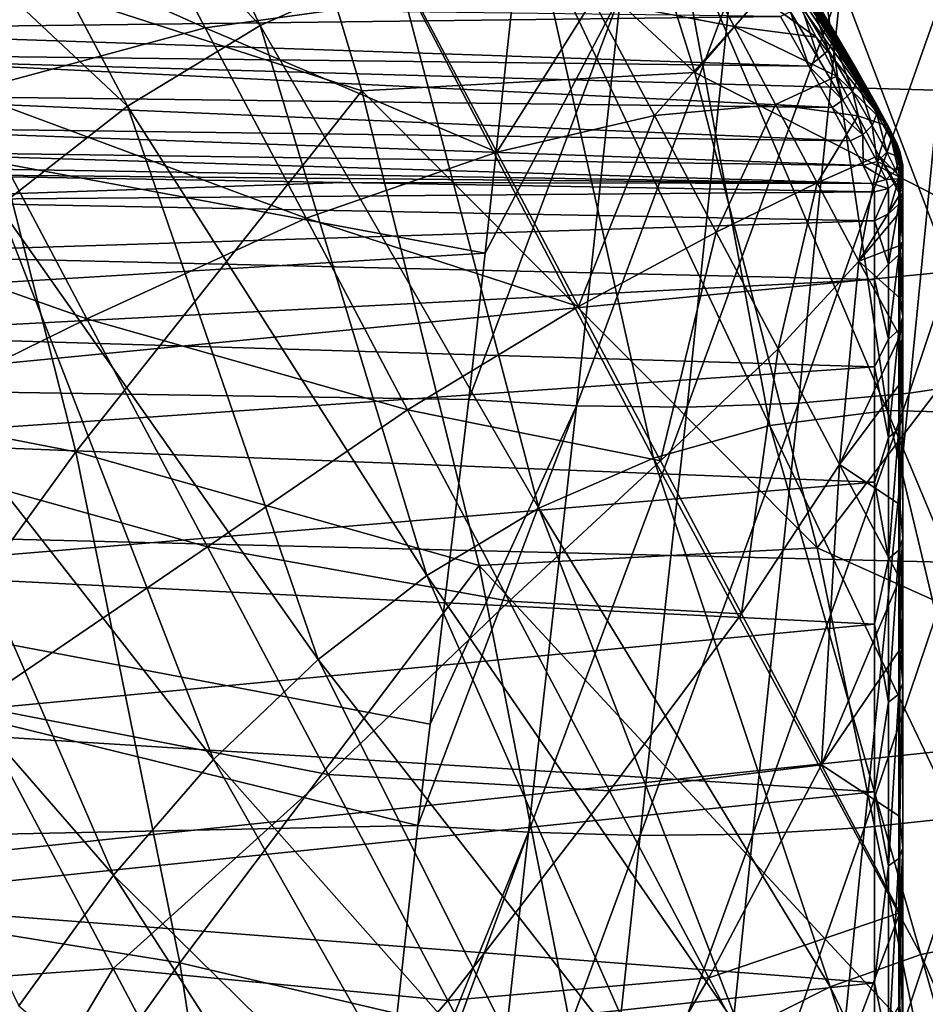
# Model space of a CAD drawing. Header units: metres. Extents: x -150 to 146, y -127 to 82.
# Tile 337 of 382: x 135.12 to 138.39, y 7.6 to 11.15. Entities that reach past the tile are written whole.
import ezdxf

# ---------------------------------------------------------------- set-up
doc = ezdxf.new("R2010")
doc.units = ezdxf.units.M
doc.layers.add('solid_ELLA_AP_WANNE_SW0001', color=7, linetype='CONTINUOUS')

msp = doc.modelspace()

# ---------------------------------------------------------------- linework, layer by layer
at = {"layer": 'solid_ELLA_AP_WANNE_SW0001'}
for points in [[(135.121414, 12.925383, -14.019373), (134.5625, 12.623966, -14.899802), (135.986588, 11.132943, -14.523845)], [(135.121414, 12.925383, -14.019373), (135.986588, 11.132943, -14.523845), (136.476471, 11.350526, -13.752166)], [(129.853088, 12.796, 19.111839), (129.853088, 11.141673, 20.12121), (143.680511, 12.361969, 19.395405)], [(134.5625, 12.623966, -14.899802), (134.018616, 12.238562, -15.756563), (135.507797, 10.841883, -15.278066)], [(134.5625, 12.623966, -14.899802), (135.507797, 10.841883, -15.278066), (135.986588, 11.132943, -14.523845)], [(135.859283, 12.540697, 13.488367), (137.038803, 12.603719, 11.793196), (137.553619, 10.962743, 12.604173)], [(137.553619, 10.962743, 12.604173), (137.038803, 12.603719, 11.793196), (138.340973, 11.874136, 10.399168)], [(134.868622, 11.376243, 15.565992), (135.859283, 12.540697, 13.488367), (136.353134, 10.896605, 14.266308)], [(136.353134, 10.896605, 14.266308), (135.859283, 12.540697, 13.488367), (137.553619, 10.962743, 12.604173)], [(137.288177, 12.418005, -0.000001), (137.341995, 12.33368, -0.000001), (138.251358, 10.769645, -0.000001)], [(137.291382, 12.411947, -0.161585), (137.288177, 12.418005, -0.000001), (138.251358, 10.769645, -0.000001)], [(137.291306, 12.412093, 0.159629), (138.251358, 10.769645, -0.000001), (137.341995, 12.33368, -0.000001)], [(137.291306, 12.412093, 0.159629), (137.300674, 12.394398, 0.31814), (138.251358, 10.769645, -0.000001)], [(137.300995, 12.393816, -0.322007), (137.291382, 12.411947, -0.161585), (138.251358, 10.769645, -0.000001)], [(129.853088, 11.141673, 20.12121), (143.680511, 10.750681, 20.332802), (143.680511, 12.361969, 19.395405)], [(137.300674, 12.394398, 0.31814), (137.316238, 12.365044, 0.474418), (138.251358, 10.769645, -0.000001)], [(137.316925, 12.363743, -0.480114), (137.300995, 12.393816, -0.322007), (138.251358, 10.769645, -0.000001)], [(137.316238, 12.365044, 0.474418), (137.33786, 12.324236, 0.627369), (138.251358, 10.769645, -0.000001)], [(137.339081, 12.321944, -0.63477), (137.316925, 12.363743, -0.480114), (138.251358, 10.769645, -0.000001)], [(137.33786, 12.324236, 0.627369), (137.365402, 12.272263, 0.775917), (138.251358, 10.769645, -0.000001)], [(137.367279, 12.268719, -0.784863), (137.339081, 12.321944, -0.63477), (138.251358, 10.769645, -0.000001)], [(137.365402, 12.272263, 0.775917), (137.398666, 12.209486, 0.919023), (138.251358, 10.769645, -0.000001)], [(137.401337, 12.204451, -0.929314), (137.367279, 12.268719, -0.784863), (138.251358, 10.769645, -0.000001)], [(134.018616, 12.238562, -15.756563), (135.043243, 10.479265, -16.009851), (135.507797, 10.841883, -15.278066)], [(137.398666, 12.209486, 0.919023), (137.437424, 12.136349, 1.055681), (138.251358, 10.769645, -0.000001)], [(137.44101, 12.129601, -1.067084), (137.401337, 12.204451, -0.929314), (138.251358, 10.769645, -0.000001)], [(137.437424, 12.136349, 1.055681), (137.4814, 12.053362, 1.184932), (138.251358, 10.769645, -0.000001)], [(137.485992, 12.04471, -1.197183), (137.44101, 12.129601, -1.067084), (138.251358, 10.769645, -0.000001)], [(137.4814, 12.053362, 1.184932), (137.530289, 11.961109, 1.30587), (138.251358, 10.769645, -0.000001)], [(137.53598, 11.950385, -1.318676), (137.485992, 12.04471, -1.197183), (138.251358, 10.769645, -0.000001)], [(137.530289, 11.961109, 1.30587), (137.586273, 11.857237, 1.407621), (138.251358, 10.769645, -0.000001)], [(137.590607, 11.847306, -1.43069), (137.53598, 11.950385, -1.318676), (138.251358, 10.769645, -0.000001)], [(137.553619, 10.962743, 12.604173), (138.340973, 11.874136, 10.399168), (138.812408, 10.319747, 11.141777)], [(138.340973, 11.874136, 10.399168), (139.31221, 11.676212, 8.61403), (139.789841, 10.155325, 9.366401)], [(138.812408, 10.319747, 11.141777), (138.340973, 11.874136, 10.399168), (139.789841, 10.155325, 9.366401)], [(137.586273, 11.857237, 1.407621), (137.631866, 11.789131, 1.340641), (138.251358, 10.769645, -0.000001)], [(137.649475, 11.736213, -1.532418), (137.590607, 11.847306, -1.43069), (138.251358, 10.769645, -0.000001)], [(135.429092, 11.801647, -9.135304), (135.788147, 11.124103, -9.289292), (134.49942, 11.699734, -10.840847)], [(136.546204, 11.229589, -7.502068), (135.788147, 11.124103, -9.289292), (135.429092, 11.801647, -9.135304)], [(137.631866, 11.789131, 1.340641), (137.814911, 11.506743, 1.062774), (138.251358, 10.769645, -0.000001)], [(137.712173, 11.617905, -1.623131), (137.649475, 11.736213, -1.532418), (138.251358, 10.769645, -0.000001)], [(135.788147, 11.124103, -9.289292), (134.927399, 10.892108, -11.018276), (134.49942, 11.699734, -10.840847)], [(137.778229, 11.493232, -1.702176), (137.712173, 11.617905, -1.623131), (138.251358, 10.769645, -0.000001)], [(129.853088, 11.603557, -19.858437), (136.900635, 11.265215, -20.052305), (136.798325, 10.311584, -20.558969)], [(129.853088, 9.890611, -20.764774), (129.853088, 11.603557, -19.858437), (136.798325, 10.311584, -20.558969)], [(137.824188, 9.690121, -13.229147), (137.476486, 11.560008, -12.176888), (136.974197, 11.493195, -12.968122)], [(138.247513, 9.743788, -12.562318), (137.980026, 11.550525, -11.383688), (137.476486, 11.560008, -12.176888)], [(137.824188, 9.690121, -13.229147), (138.247513, 9.743788, -12.562318), (137.476486, 11.560008, -12.176888)], [(138.671768, 9.73318, -11.894011), (138.481491, 11.464808, -10.593754), (137.980026, 11.550525, -11.383688)], [(138.247513, 9.743788, -12.562318), (138.671768, 9.73318, -11.894011), (137.980026, 11.550525, -11.383688)], [(137.404602, 9.572534, -13.8901), (136.974197, 11.493195, -12.968122), (136.476471, 11.350526, -13.752166)], [(137.404602, 9.572534, -13.8901), (137.824188, 9.690121, -13.229147), (136.974197, 11.493195, -12.968122)], [(137.847198, 11.363091, -1.768984), (137.778229, 11.493232, -1.702176), (138.251358, 10.769645, -0.000001)], [(137.814911, 11.506743, 1.062774), (137.951782, 11.285323, 0.844733), (138.251358, 10.769645, -0.000001)], [(137.549026, 11.406882, -3.731211), (137.696213, 11.129134, -3.792607), (137.186264, 11.226521, -5.666356)], [(137.549026, 11.406882, -3.731211), (137.918564, 11.228417, -1.823076), (137.991821, 11.090178, -1.864062)], [(137.549026, 11.406882, -3.731211), (137.991821, 11.090178, -1.864062), (137.696213, 11.129134, -3.792607)], [(133.770615, 9.897085, 17.535967), (134.868622, 11.376243, 15.565992), (135.32164, 9.595231, 16.279612)], [(135.32164, 9.595231, 16.279612), (134.868622, 11.376243, 15.565992), (136.353134, 10.896605, 14.266308)], [(138.860336, 11.398794, -20.5937), (138.714432, 9.864429, -21.37796), (138.32724, 9.806636, -21.18228)], [(138.476288, 11.325265, -20.406258), (138.860336, 11.398794, -20.5937), (138.32724, 9.806636, -21.18228)], [(136.991516, 9.391802, -14.540817), (136.476471, 11.350526, -13.752166), (135.986588, 11.132943, -14.523845)], [(136.991516, 9.391802, -14.540817), (137.404602, 9.572534, -13.8901), (136.476471, 11.350526, -13.752166)], [(137.918564, 11.228417, -1.823076), (137.847198, 11.363091, -1.768984), (138.251358, 10.769645, -0.000001)], [(138.476288, 11.325265, -20.406258), (138.32724, 9.806636, -21.18228), (137.928391, 9.770666, -21.029015)], [(138.08075, 11.276176, -20.259167), (138.476288, 11.325265, -20.406258), (137.928391, 9.770666, -21.029015)], [(137.286545, 11.247542, -20.084454), (136.798325, 10.311584, -20.558969), (136.900635, 11.265215, -20.052305)], [(138.08075, 11.276176, -20.259167), (137.928391, 9.770666, -21.029015), (137.52597, 9.755705, -20.91811)], [(137.681732, 11.250774, -20.152384), (138.08075, 11.276176, -20.259167), (137.52597, 9.755705, -20.91811)], [(138.03598, 11.043801, 0.721139), (137.956558, 11.263091, 0.870157), (137.934875, 11.212459, 0.908235)], [(138.054962, 11.113232, 0.652309), (138.251358, 10.769645, -0.000001), (137.951782, 11.285323, 0.844733)], [(138.054199, 11.082497, 0.698873), (138.054962, 11.113232, 0.652309), (137.951782, 11.285323, 0.844733)], [(138.054199, 11.082497, 0.698873), (137.951782, 11.285323, 0.844733), (137.956558, 11.263091, 0.870157)], [(138.03598, 11.043801, 0.721139), (138.054199, 11.082497, 0.698873), (137.956558, 11.263091, 0.870157)], [(136.546204, 11.229589, -7.502068), (136.839493, 10.676146, -7.576148), (135.788147, 11.124103, -9.289292)], [(137.186264, 11.226521, -5.666356), (136.839493, 10.676146, -7.576148), (136.546204, 11.229589, -7.502068)], [(137.286545, 11.247542, -20.084454), (136.738876, 9.783504, -20.815453), (136.798325, 10.311584, -20.558969)], [(137.286545, 11.247542, -20.084454), (137.127426, 9.760273, -20.848017), (136.738876, 9.783504, -20.815453)], [(137.186264, 11.226521, -5.666356), (137.407974, 10.808135, -5.721711), (136.839493, 10.676146, -7.576148)], [(137.681732, 11.250774, -20.152384), (137.52597, 9.755705, -20.91811), (137.127426, 9.760273, -20.848017)], [(137.286545, 11.247542, -20.084454), (137.681732, 11.250774, -20.152384), (137.127426, 9.760273, -20.848017)], [(137.696213, 11.129134, -3.792607), (137.407974, 10.808135, -5.721711), (137.186264, 11.226521, -5.666356)], [(137.991821, 11.090178, -1.864062), (137.918564, 11.228417, -1.823076), (138.251358, 10.769645, -0.000001)], [(133.970123, 11.213574, 0.863677), (134.036011, 11.118692, 0.763988), (137.862991, 11.165526, 0.911725)], [(138.000504, 11.012223, 0.729536), (137.934875, 11.212459, 0.908235), (137.898865, 11.181553, 0.917489)], [(138.000504, 11.012223, 0.729536), (138.03598, 11.043801, 0.721139), (137.934875, 11.212459, 0.908235)], [(134.036011, 11.118692, 0.763988), (137.965424, 10.986432, 0.711408), (137.862991, 11.165526, 0.911725)], [(137.965424, 10.986432, 0.711408), (137.898865, 11.181553, 0.917489), (137.862991, 11.165526, 0.911725)], [(137.965424, 10.986432, 0.711408), (138.000504, 11.012223, 0.729536), (137.898865, 11.181553, 0.917489)], [(129.853088, 11.141673, 20.12121), (129.853088, 9.408245, 20.987734), (143.680511, 10.750681, 20.332802)], [(134.036011, 11.118692, 0.763988), (134.095459, 11.032104, 0.660027), (137.965424, 10.986432, 0.711408)], [(135.788147, 11.124103, -9.289292), (136.151947, 10.437594, -9.379031), (134.927399, 10.892108, -11.018276)], [(136.587646, 9.149117, -15.177005), (135.986588, 11.132943, -14.523845), (135.507797, 10.841883, -15.278066)], [(136.839493, 10.676146, -7.576148), (136.151947, 10.437594, -9.379031), (135.788147, 11.124103, -9.289292)], [(136.587646, 9.149117, -15.177005), (136.991516, 9.391802, -14.540817), (135.986588, 11.132943, -14.523845)], [(137.696213, 11.129134, -3.792607), (137.845276, 10.847828, -3.827568), (137.407974, 10.808135, -5.721711)], [(137.696213, 11.129134, -3.792607), (137.991821, 11.090178, -1.864062), (138.066437, 10.949369, -1.891648)], [(137.696213, 11.129134, -3.792607), (138.066437, 10.949369, -1.891648), (137.845276, 10.847828, -3.827568)], [(138.066437, 10.949369, -1.891648), (137.991821, 11.090178, -1.864062), (138.251358, 10.769645, -0.000001)], [(138.03598, 11.043801, 0.721139), (138.123108, 10.895576, 0.510501), (138.054199, 11.082497, 0.698873)], [(138.054199, 11.082497, 0.698873), (138.140045, 10.936456, 0.491343), (138.054962, 11.113232, 0.652309)], [(138.123108, 10.895576, 0.510501), (138.140045, 10.936456, 0.491343), (138.054199, 11.082497, 0.698873)], [(138.054962, 11.113232, 0.652309), (138.139008, 10.970021, 0.445062), (138.251358, 10.769645, -0.000001)], [(138.140045, 10.936456, 0.491343), (138.139008, 10.970021, 0.445062), (138.054962, 11.113232, 0.652309)], [(134.095459, 11.032104, 0.660027), (138.049164, 10.836822, 0.494927), (137.965424, 10.986432, 0.711408)], [(134.095459, 11.032104, 0.660027), (134.195602, 10.883473, 0.441617), (138.049164, 10.836822, 0.494927)], [(137.965424, 10.986432, 0.711408), (138.088043, 10.863282, 0.517883), (138.000504, 11.012223, 0.729536)], [(138.000504, 11.012223, 0.729536), (138.088043, 10.863282, 0.517883), (138.03598, 11.043801, 0.721139)], [(138.088043, 10.863282, 0.517883), (138.123108, 10.895576, 0.510501), (138.03598, 11.043801, 0.721139)], [(137.965424, 10.986432, 0.711408), (138.049164, 10.836822, 0.494927), (138.088043, 10.863282, 0.517883)], [(136.353134, 10.896605, 14.266308), (137.553619, 10.962743, 12.604173), (137.995163, 9.249032, 13.299706)], [(137.995163, 9.249032, 13.299706), (137.553619, 10.962743, 12.604173), (138.812408, 10.319747, 11.141777)], [(137.845276, 10.847828, -3.827568), (138.066437, 10.949369, -1.891648), (138.141891, 10.807001, -1.905636)], [(138.141891, 10.807001, -1.905636), (138.066437, 10.949369, -1.891648), (138.251358, 10.769645, -0.000001)], [(138.139008, 10.970021, 0.445062), (138.204315, 10.855596, 0.226574), (138.251358, 10.769645, -0.000001)], [(138.209824, 10.814465, 0.263011), (138.204315, 10.855596, 0.226574), (138.139008, 10.970021, 0.445062)], [(138.140045, 10.936456, 0.491343), (138.209824, 10.814465, 0.263011), (138.139008, 10.970021, 0.445062)], [(138.123108, 10.895576, 0.510501), (138.194, 10.771648, 0.278544), (138.140045, 10.936456, 0.491343)], [(138.194, 10.771648, 0.278544), (138.209824, 10.814465, 0.263011), (138.140045, 10.936456, 0.491343)], [(134.927399, 10.892108, -11.018276), (135.36084, 10.074214, -11.118781), (133.95079, 10.571784, -12.669908)], [(134.195602, 10.883473, 0.441617), (138.114365, 10.717125, 0.266391), (138.049164, 10.836822, 0.494927)], [(134.195602, 10.883473, 0.441617), (134.271851, 10.766743, 0.212376), (138.114365, 10.717125, 0.266391)], [(136.151947, 10.437594, -9.379031), (135.36084, 10.074214, -11.118781), (134.927399, 10.892108, -11.018276)], [(135.32164, 9.595231, 16.279612), (136.353134, 10.896605, 14.266308), (136.776291, 9.185245, 14.932874)], [(136.776291, 9.185245, 14.932874), (136.353134, 10.896605, 14.266308), (137.995163, 9.249032, 13.299706)], [(138.088043, 10.863282, 0.517883), (138.159302, 10.73871, 0.284722), (138.123108, 10.895576, 0.510501)], [(138.159302, 10.73871, 0.284722), (138.194, 10.771648, 0.278544), (138.123108, 10.895576, 0.510501)], [(136.195663, 8.846082, -15.794468), (135.507797, 10.841883, -15.278066), (135.043243, 10.479265, -16.009851)], [(136.195663, 8.846082, -15.794468), (136.587646, 9.149117, -15.177005), (135.507797, 10.841883, -15.278066)], [(137.845276, 10.847828, -3.827568), (137.631073, 10.387134, -5.737569), (137.407974, 10.808135, -5.721711)], [(137.845276, 10.847828, -3.827568), (137.995193, 10.564926, -3.835852), (137.631073, 10.387134, -5.737569)], [(137.845276, 10.847828, -3.827568), (138.141891, 10.807001, -1.905636), (137.995193, 10.564926, -3.835852)], [(138.049164, 10.836822, 0.494927), (138.159302, 10.73871, 0.284722), (138.088043, 10.863282, 0.517883)], [(138.049164, 10.836822, 0.494927), (138.114365, 10.717125, 0.266391), (138.159302, 10.73871, 0.284722)], [(138.204315, 10.855596, 0.226574), (138.261551, 10.721096, 0.016875), (138.251358, 10.769645, -0.000001)], [(138.209824, 10.814465, 0.263011), (138.261551, 10.721096, 0.016875), (138.204315, 10.855596, 0.226574)], [(137.407974, 10.808135, -5.721711), (137.134644, 10.119181, -7.598024), (136.839493, 10.676146, -7.576148)], [(137.407974, 10.808135, -5.721711), (137.631073, 10.387134, -5.737569), (137.134644, 10.119181, -7.598024)], [(137.995193, 10.564926, -3.835852), (138.141891, 10.807001, -1.905636), (138.217621, 10.664098, -1.905925)], [(138.217621, 10.664098, -1.905925), (138.141891, 10.807001, -1.905636), (138.251358, 10.769645, -0.000001)], [(138.194, 10.771648, 0.278544), (138.246521, 10.675814, 0.028574), (138.209824, 10.814465, 0.263011)], [(138.209824, 10.814465, 0.263011), (138.246521, 10.675814, 0.028574), (138.261551, 10.721096, 0.016875)], [(134.271851, 10.766743, 0.212376), (138.16127, 10.627295, 0.029556), (138.114365, 10.717125, 0.266391)], [(134.271851, 10.766743, 0.212376), (134.325302, 10.680982, -0.02444), (138.16127, 10.627295, 0.029556)], [(138.159302, 10.73871, 0.284722), (138.211349, 10.641893, 0.03339), (138.194, 10.771648, 0.278544)], [(138.194, 10.771648, 0.278544), (138.211349, 10.641893, 0.03339), (138.246521, 10.675814, 0.028574)], [(138.292801, 10.588142, -1.479958), (138.217621, 10.664098, -1.905925), (138.251358, 10.769645, -0.000001)], [(138.251358, 10.769645, -0.000001), (138.282333, 10.708011, -0.25227), (138.292816, 10.678768, -0.512336)], [(138.292801, 10.673781, -0.607875), (138.251358, 10.769645, -0.000001), (138.292816, 10.678768, -0.512336)], [(138.261551, 10.721096, 0.016875), (138.282333, 10.708011, -0.25227), (138.251358, 10.769645, -0.000001)], [(138.292801, 10.621645, -1.21643), (138.292801, 10.588142, -1.479958), (138.251358, 10.769645, -0.000001)], [(138.292801, 10.643452, -1.007981), (138.292801, 10.621645, -1.21643), (138.251358, 10.769645, -0.000001)], [(138.292801, 10.657804, -0.842781), (138.292801, 10.643452, -1.007981), (138.251358, 10.769645, -0.000001)], [(138.292801, 10.667325, -0.712203), (138.292801, 10.657804, -0.842781), (138.251358, 10.769645, -0.000001)], [(138.292801, 10.673781, -0.607875), (138.292801, 10.667325, -0.712203), (138.251358, 10.769645, -0.000001)], [(129.853088, 9.408245, 20.987734), (143.680511, 9.068789, 21.136629), (143.680511, 10.750681, 20.332802)], [(138.114365, 10.717125, 0.266391), (138.16127, 10.627295, 0.029556), (138.159302, 10.73871, 0.284722)], [(138.159302, 10.73871, 0.284722), (138.16127, 10.627295, 0.029556), (138.211349, 10.641893, 0.03339)], [(138.261551, 10.721096, 0.016875), (138.246521, 10.675814, 0.028574), (138.29332, 10.656404, -0.242191)], [(138.261551, 10.721096, 0.016875), (138.29332, 10.656404, -0.242191), (138.282333, 10.708011, -0.25227)], [(138.29332, 10.656404, -0.242191), (138.292816, 10.678768, -0.512336), (138.282333, 10.708011, -0.25227)], [(134.325302, 10.680982, -0.02444), (138.192093, 10.562983, -0.233802), (138.16127, 10.627295, 0.029556)], [(134.325302, 10.680982, -0.02444), (134.356796, 10.625459, -0.265573), (138.192093, 10.562983, -0.233802)], [(136.839493, 10.676146, -7.576148), (137.134644, 10.119181, -7.598024), (136.151947, 10.437594, -9.379031)], [(137.995193, 10.564926, -3.835852), (138.217621, 10.664098, -1.905925), (138.144913, 10.282399, -3.817401)], [(138.144913, 10.282399, -3.817401), (138.217621, 10.664098, -1.905925), (138.292801, 10.523496, -1.885499)], [(138.246521, 10.675814, 0.028574), (138.211349, 10.641893, 0.03339), (138.278549, 10.610719, -0.235265)], [(138.292801, 10.536943, -1.808835), (138.292801, 10.523496, -1.885499), (138.217621, 10.664098, -1.905925)], [(138.292801, 10.588142, -1.479958), (138.292801, 10.536943, -1.808835), (138.217621, 10.664098, -1.905925)], [(138.246521, 10.675814, 0.028574), (138.278549, 10.610719, -0.235265), (138.29332, 10.656404, -0.242191)], [(138.29332, 10.656404, -0.242191), (138.278549, 10.610719, -0.235265), (138.304214, 10.629196, -0.509596)], [(138.304199, 10.536288, -1.490154), (138.292801, 10.673781, -0.607875), (138.292816, 10.678768, -0.512336)], [(138.304199, 10.536288, -1.490154), (138.292801, 10.667325, -0.712203), (138.292801, 10.673781, -0.607875)], [(138.304199, 10.536288, -1.490154), (138.292801, 10.657804, -0.842781), (138.292801, 10.667325, -0.712203)], [(138.304199, 10.536288, -1.490154), (138.292801, 10.643452, -1.007981), (138.292801, 10.657804, -0.842781)], [(138.29332, 10.656404, -0.242191), (138.304214, 10.629196, -0.509596), (138.292816, 10.678768, -0.512336)], [(138.304199, 10.536288, -1.490154), (138.292816, 10.678768, -0.512336), (138.304214, 10.629196, -0.509596)], [(134.356796, 10.625459, -0.265573), (134.367142, 10.599379, -0.508166), (138.192093, 10.562983, -0.233802)], [(138.211349, 10.641893, 0.03339), (138.16127, 10.627295, 0.029556), (138.243896, 10.577009, -0.232082)], [(138.16127, 10.627295, 0.029556), (138.192093, 10.562983, -0.233802), (138.243896, 10.577009, -0.232082)], [(138.211349, 10.641893, 0.03339), (138.243896, 10.577009, -0.232082), (138.278549, 10.610719, -0.235265)], [(138.278549, 10.610719, -0.235265), (138.289368, 10.579925, -0.507234), (138.304214, 10.629196, -0.509596)], [(138.289352, 10.487699, -1.483281), (138.304199, 10.536288, -1.490154), (138.304214, 10.629196, -0.509596)], [(138.289352, 10.487699, -1.483281), (138.304214, 10.629196, -0.509596), (138.289368, 10.579925, -0.507234)], [(138.304199, 10.536288, -1.490154), (138.292801, 10.621645, -1.21643), (138.292801, 10.643452, -1.007981)], [(138.304199, 10.536288, -1.490154), (138.292801, 10.588142, -1.479958), (138.292801, 10.621645, -1.21643)], [(136.284836, 10.565943, -0.506563), (138.192093, 10.562983, -0.233802), (134.367142, 10.599379, -0.508166)], [(136.284836, 10.565943, -0.506563), (134.367142, 10.599379, -0.508166), (134.367142, 10.501717, -1.522827)], [(138.278549, 10.610719, -0.235265), (138.243896, 10.577009, -0.232082), (138.289368, 10.579925, -0.507234)], [(138.304199, 10.536288, -1.490154), (138.292801, 10.536943, -1.808835), (138.292801, 10.588142, -1.479958)], [(135.36084, 10.074214, -11.118781), (134.451111, 9.627659, -12.77946), (133.95079, 10.571784, -12.669908)], [(136.284836, 10.565943, -0.506563), (134.367142, 10.501717, -1.522827), (138.202515, 10.532508, -0.50496)], [(136.284836, 10.565943, -0.506563), (138.202515, 10.532508, -0.50496), (138.192093, 10.562983, -0.233802)], [(137.995193, 10.564926, -3.835852), (137.854019, 9.966423, -5.713818), (137.631073, 10.387134, -5.737569)], [(137.995193, 10.564926, -3.835852), (138.144913, 10.282399, -3.817401), (137.854019, 9.966423, -5.713818)], [(138.243896, 10.577009, -0.232082), (138.192093, 10.562983, -0.233802), (138.251953, 10.54458, -0.505539)], [(138.192093, 10.562983, -0.233802), (138.202515, 10.532508, -0.50496), (138.251953, 10.54458, -0.505539)], [(138.243896, 10.577009, -0.232082), (138.251953, 10.54458, -0.505539), (138.289368, 10.579925, -0.507234)], [(138.252151, 10.452782, -1.478343), (138.289368, 10.579925, -0.507234), (138.251953, 10.54458, -0.505539)], [(138.289352, 10.487699, -1.483281), (138.289368, 10.579925, -0.507234), (138.252151, 10.452782, -1.478343)], [(134.367142, 10.501717, -1.522827), (138.202515, 10.427901, -1.564476), (138.202515, 10.532508, -0.50496)], [(138.292801, 10.459208, -2.214509), (138.144913, 10.282399, -3.817401), (138.292801, 10.523496, -1.885499)], [(138.202515, 10.427901, -1.564476), (138.251953, 10.54458, -0.505539), (138.202515, 10.532508, -0.50496)], [(138.252151, 10.452782, -1.478343), (138.251953, 10.54458, -0.505539), (138.202515, 10.427901, -1.564476)], [(138.289352, 10.305626, -2.446621), (138.304199, 10.353375, -2.457957), (138.304199, 10.536288, -1.490154)], [(138.289352, 10.487699, -1.483281), (138.289352, 10.305626, -2.446621), (138.304199, 10.536288, -1.490154)], [(138.304199, 10.353375, -2.457957), (138.292801, 10.523496, -1.885499), (138.292801, 10.536943, -1.808835)], [(138.304199, 10.536288, -1.490154), (138.304199, 10.353375, -2.457957), (138.292801, 10.536943, -1.808835)], [(138.304199, 10.353375, -2.457957), (138.292801, 10.459208, -2.214509), (138.292801, 10.523496, -1.885499)], [(134.367142, 10.501717, -1.522827), (134.367142, 10.307149, -2.523435), (138.202515, 10.427901, -1.564476)], [(135.818161, 8.484694, -16.389133), (135.043243, 10.479265, -16.009851), (134.595993, 10.047483, -16.714371)], [(135.818161, 8.484694, -16.389133), (136.195663, 8.846082, -15.794468), (135.043243, 10.479265, -16.009851)], [(138.289352, 10.487699, -1.483281), (138.252151, 10.452782, -1.478343), (138.252151, 10.271318, -2.438476)], [(138.289352, 10.487699, -1.483281), (138.252151, 10.271318, -2.438476), (138.289352, 10.305626, -2.446621)], [(138.292801, 10.459208, -2.214509), (138.292801, 10.338889, -2.721479), (138.144913, 10.282399, -3.817401)], [(138.252151, 10.271318, -2.438476), (138.252151, 10.452782, -1.478343), (138.202515, 10.427901, -1.564476)], [(138.304199, 10.353375, -2.457957), (138.292801, 10.338889, -2.721479), (138.292801, 10.459208, -2.214509)], [(134.367142, 10.307149, -2.523435), (138.202515, 10.216988, -2.608042), (138.202515, 10.427901, -1.564476)], [(136.151947, 10.437594, -9.379031), (136.517975, 9.746872, -9.403901), (135.36084, 10.074214, -11.118781)], [(137.134644, 10.119181, -7.598024), (136.517975, 9.746872, -9.403901), (136.151947, 10.437594, -9.379031)], [(138.252151, 10.271318, -2.438476), (138.202515, 10.427901, -1.564476), (138.202515, 10.216988, -2.608042)], [(137.631073, 10.387134, -5.737569), (137.429626, 9.562531, -7.567547), (137.134644, 10.119181, -7.598024)], [(137.631073, 10.387134, -5.737569), (137.854019, 9.966423, -5.713818), (137.429626, 9.562531, -7.567547)], [(138.292801, 10.338889, -2.721479), (138.292801, 10.148647, -3.362137), (138.144913, 10.282399, -3.817401)], [(138.289352, 10.035263, -3.388999), (138.304199, 10.081762, -3.404703), (138.304199, 10.353375, -2.457957)], [(138.289352, 10.305626, -2.446621), (138.289352, 10.035263, -3.388999), (138.304199, 10.353375, -2.457957)], [(138.304199, 10.353375, -2.457957), (138.304199, 10.081762, -3.404703), (138.292801, 10.338889, -2.721479)], [(138.304199, 10.081762, -3.404703), (138.292801, 10.148647, -3.362137), (138.292801, 10.338889, -2.721479)], [(129.853088, 9.890611, -20.764774), (136.798325, 10.311584, -20.558969), (136.738876, 9.783504, -20.815453)], [(134.367142, 10.307149, -2.523435), (134.367142, 10.017472, -3.500758), (138.202515, 10.216988, -2.608042)], [(137.995163, 9.249032, 13.299706), (138.812408, 10.319747, 11.141777), (139.216415, 8.700619, 11.7782)], [(138.289352, 10.305626, -2.446621), (138.252151, 10.271318, -2.438476), (138.252151, 10.001858, -3.377718)], [(138.289352, 10.305626, -2.446621), (138.252151, 10.001858, -3.377718), (138.289352, 10.035263, -3.388999)], [(138.144913, 10.282399, -3.817401), (138.075272, 9.548905, -5.650624), (137.854019, 9.966423, -5.713818)], [(138.144913, 10.282399, -3.817401), (138.292801, 10.012451, -3.748307), (138.075272, 9.548905, -5.650624)], [(138.292801, 10.148647, -3.362137), (138.292801, 10.012451, -3.748307), (138.144913, 10.282399, -3.817401)], [(138.252151, 10.001858, -3.377718), (138.252151, 10.271318, -2.438476), (138.202515, 10.216988, -2.608042)], [(134.367142, 10.017472, -3.500758), (138.202515, 9.901916, -3.625021), (138.202515, 10.216988, -2.608042)], [(138.252151, 10.001858, -3.377718), (138.202515, 10.216988, -2.608042), (138.202515, 9.901916, -3.625021)], [(138.304199, 10.081762, -3.404703), (138.292801, 10.012451, -3.748307), (138.292801, 10.148647, -3.362137)], [(137.134644, 10.119181, -7.598024), (137.429626, 9.562531, -7.567547), (136.517975, 9.746872, -9.403901)], [(135.36084, 10.074214, -11.118781), (135.796677, 9.25176, -11.141662), (134.451111, 9.627659, -12.77946)], [(136.517975, 9.746872, -9.403901), (135.796677, 9.25176, -11.141662), (135.36084, 10.074214, -11.118781)], [(138.289352, 9.678926, -4.302343), (138.304199, 9.723777, -4.32228), (138.304199, 10.081762, -3.404703)], [(138.289352, 10.035263, -3.388999), (138.289352, 9.678926, -4.302343), (138.304199, 10.081762, -3.404703)], [(138.304199, 10.081762, -3.404703), (138.304199, 9.723777, -4.32228), (138.292801, 10.012451, -3.748307)], [(135.457611, 8.067336, -16.957077), (134.595993, 10.047483, -16.714371), (134.169006, 9.549389, -17.386976)], [(134.367142, 10.017472, -3.500758), (134.367142, 9.635358, -4.445777), (138.202515, 9.901916, -3.625021)], [(135.457611, 8.067336, -16.957077), (135.818161, 8.484694, -16.389133), (134.595993, 10.047483, -16.714371)], [(138.289352, 10.035263, -3.388999), (138.252151, 10.001858, -3.377718), (138.252151, 9.646709, -4.288023)], [(138.289352, 10.035263, -3.388999), (138.252151, 9.646709, -4.288023), (138.289352, 9.678926, -4.302343)], [(138.292801, 10.012451, -3.748307), (138.292801, 9.840364, -4.179258), (138.075272, 9.548905, -5.650624)], [(138.252151, 9.646709, -4.288023), (138.252151, 10.001858, -3.377718), (138.202515, 9.901916, -3.625021)], [(138.304199, 9.723777, -4.32228), (138.292801, 9.840364, -4.179258), (138.292801, 10.012451, -3.748307)], [(137.854019, 9.966423, -5.713818), (137.722412, 9.010032, -7.484926), (137.429626, 9.562531, -7.567547)], [(137.854019, 9.966423, -5.713818), (138.075272, 9.548905, -5.650624), (137.722412, 9.010032, -7.484926)], [(129.853088, 9.890611, -20.764774), (136.598877, 8.612835, -21.326487), (136.555099, 8.246859, -21.470661)], [(129.853088, 8.107446, -21.523693), (129.853088, 9.890611, -20.764774), (136.555099, 8.246859, -21.470661)], [(129.853088, 9.890611, -20.764774), (136.738876, 9.783504, -20.815453), (136.598877, 8.612835, -21.326487)], [(134.164459, 7.998845, 18.156387), (133.770615, 9.897085, 17.535967), (135.32164, 9.595231, 16.279612)], [(134.367142, 9.635358, -4.445777), (138.202515, 9.485899, -4.605044), (138.202515, 9.901916, -3.625021)], [(138.252151, 9.646709, -4.288023), (138.202515, 9.901916, -3.625021), (138.202515, 9.485899, -4.605044)], [(138.292801, 9.840364, -4.179258), (138.292801, 9.40523, -5.08338), (138.075272, 9.548905, -5.650624)], [(138.714432, 9.864429, -21.37796), (138.557281, 8.281499, -22.047817), (138.166428, 8.239406, -21.844902)], [(138.32724, 9.806636, -21.18228), (138.714432, 9.864429, -21.37796), (138.166428, 8.239406, -21.844902)], [(138.304199, 9.723777, -4.32228), (138.292801, 9.40523, -5.08338), (138.292801, 9.840364, -4.179258)], [(138.32724, 9.806636, -21.18228), (138.166428, 8.239406, -21.844902), (137.763641, 8.216331, -21.686447)], [(137.928391, 9.770666, -21.029015), (138.32724, 9.806636, -21.18228), (137.763641, 8.216331, -21.686447)], [(137.127426, 9.760273, -20.848017), (136.598877, 8.612835, -21.326487), (136.738876, 9.783504, -20.815453)], [(137.928391, 9.770666, -21.029015), (137.763641, 8.216331, -21.686447), (137.357193, 8.211415, -21.572371)], [(137.52597, 9.755705, -20.91811), (137.928391, 9.770666, -21.029015), (137.357193, 8.211415, -21.572371)], [(136.517975, 9.746872, -9.403901), (136.883713, 9.056712, -9.363729), (135.796677, 9.25176, -11.141662)], [(137.429626, 9.562531, -7.567547), (136.883713, 9.056712, -9.363729), (136.517975, 9.746872, -9.403901)], [(137.127426, 9.760273, -20.848017), (136.555099, 8.246859, -21.470661), (136.598877, 8.612835, -21.326487)], [(137.127426, 9.760273, -20.848017), (136.954605, 8.223236, -21.50102), (136.555099, 8.246859, -21.470661)], [(137.127426, 9.760273, -20.848017), (137.52597, 9.755705, -20.91811), (136.954605, 8.223236, -21.50102)], [(137.52597, 9.755705, -20.91811), (137.357193, 8.211415, -21.572371), (136.954605, 8.223236, -21.50102)], [(138.700653, 7.848092, -13.170778), (138.247513, 9.743788, -12.562318), (137.824188, 9.690121, -13.229147)], [(139.033844, 7.865917, -12.645922), (138.671768, 9.73318, -11.894011), (138.247513, 9.743788, -12.562318)], [(138.700653, 7.848092, -13.170778), (139.033844, 7.865917, -12.645922), (138.247513, 9.743788, -12.562318)], [(138.289352, 9.239667, -5.178827), (138.304199, 9.282485, -5.202826), (138.304199, 9.723777, -4.32228)], [(138.289352, 9.678926, -4.302343), (138.289352, 9.239667, -5.178827), (138.304199, 9.723777, -4.32228)], [(138.304199, 9.723777, -4.32228), (138.304199, 9.282485, -5.202826), (138.292801, 9.40523, -5.08338)], [(138.369263, 7.781208, -13.692806), (137.824188, 9.690121, -13.229147), (137.404602, 9.572534, -13.8901)], [(138.369263, 7.781208, -13.692806), (138.700653, 7.848092, -13.170778), (137.824188, 9.690121, -13.229147)], [(138.289352, 9.678926, -4.302343), (138.252151, 9.646709, -4.288023), (138.252151, 9.208915, -5.161591)], [(138.289352, 9.678926, -4.302343), (138.252151, 9.208915, -5.161591), (138.289352, 9.239667, -5.178827)], [(134.367142, 9.635358, -4.445777), (134.367142, 9.164331, -5.349773), (138.202515, 9.485899, -4.605044)], [(135.796677, 9.25176, -11.141662), (134.953979, 8.678742, -12.799061), (134.451111, 9.627659, -12.77946)], [(138.252151, 9.208915, -5.161591), (138.252151, 9.646709, -4.288023), (138.202515, 9.485899, -4.605044)], [(134.164459, 7.998845, 18.156387), (135.32164, 9.595231, 16.279612), (135.696365, 7.75197, 16.869905)], [(135.696365, 7.75197, 16.869905), (135.32164, 9.595231, 16.279612), (136.776291, 9.185245, 14.932874)], [(137.429626, 9.562531, -7.567547), (137.722412, 9.010032, -7.484926), (136.883713, 9.056712, -9.363729)], [(138.041733, 7.665684, -14.208742), (137.404602, 9.572534, -13.8901), (136.991516, 9.391802, -14.540817)], [(138.041733, 7.665684, -14.208742), (138.369263, 7.781208, -13.692806), (137.404602, 9.572534, -13.8901)], [(135.116409, 7.596764, -17.494555), (135.457611, 8.067336, -16.957077), (134.169006, 9.549389, -17.386976)], [(138.075272, 9.548905, -5.650624), (138.010986, 8.465491, -7.35073), (137.722412, 9.010032, -7.484926)], [(138.075272, 9.548905, -5.650624), (138.292801, 9.137752, -5.549822), (138.010986, 8.465491, -7.35073)], [(138.292801, 9.40523, -5.08338), (138.292801, 9.137752, -5.549822), (138.075272, 9.548905, -5.650624)], [(134.367142, 9.164331, -5.349773), (138.202515, 8.973178, -5.538121), (138.202515, 9.485899, -4.605044)], [(138.252151, 9.208915, -5.161591), (138.202515, 9.485899, -4.605044), (138.202515, 8.973178, -5.538121)], [(129.853088, 9.408245, 20.987734), (129.853088, 7.608023, 21.705252), (143.680511, 9.068789, 21.136629)], [(137.720123, 7.502242, -14.71536), (136.991516, 9.391802, -14.540817), (136.587646, 9.149117, -15.177005)], [(137.720123, 7.502242, -14.71536), (138.041733, 7.665684, -14.208742), (136.991516, 9.391802, -14.540817)], [(138.304199, 9.282485, -5.202826), (138.292801, 9.137752, -5.549822), (138.292801, 9.40523, -5.08338)], [(138.289352, 8.72125, -6.010942), (138.304199, 8.761668, -6.0388), (138.304199, 9.282485, -5.202826)], [(138.289352, 9.239667, -5.178827), (138.289352, 8.72125, -6.010942), (138.304199, 9.282485, -5.202826)], [(138.304199, 9.282485, -5.202826), (138.304199, 8.761668, -6.0388), (138.292801, 9.137752, -5.549822)], [(135.796677, 9.25176, -11.141662), (136.231888, 8.43049, -11.086757), (134.953979, 8.678742, -12.799061)], [(136.883713, 9.056712, -9.363729), (136.231888, 8.43049, -11.086757), (135.796677, 9.25176, -11.141662)], [(136.776291, 9.185245, 14.932874), (137.995163, 9.249032, 13.299706), (138.360489, 7.473957, 13.875183)], [(138.360489, 7.473957, 13.875183), (137.995163, 9.249032, 13.299706), (139.216415, 8.700619, 11.7782)], [(138.289352, 9.239667, -5.178827), (138.252151, 9.208915, -5.161591), (138.252151, 8.692226, -5.990938)], [(138.289352, 9.239667, -5.178827), (138.252151, 8.692226, -5.990938), (138.289352, 8.72125, -6.010942)], [(138.252151, 8.692226, -5.990938), (138.252151, 9.208915, -5.161591), (138.202515, 8.973178, -5.538121)], [(134.367142, 9.164331, -5.349773), (134.367142, 8.608742, -6.204403), (138.202515, 8.973178, -5.538121)], [(135.696365, 7.75197, 16.869905), (136.776291, 9.185245, 14.932874), (137.126114, 7.41718, 15.483949)], [(137.126114, 7.41718, 15.483949), (136.776291, 9.185245, 14.932874), (138.360489, 7.473957, 13.875183)], [(137.406433, 7.291904, -15.209493), (136.587646, 9.149117, -15.177005), (136.195663, 8.846082, -15.794468)], [(137.406433, 7.291904, -15.209493), (137.720123, 7.502242, -14.71536), (136.587646, 9.149117, -15.177005)], [(138.292801, 9.137752, -5.549822), (138.292801, 8.882075, -5.950442), (138.010986, 8.465491, -7.35073)], [(138.304199, 8.761668, -6.0388), (138.292801, 8.882075, -5.950442), (138.292801, 9.137752, -5.549822)], [(129.853088, 7.608023, 21.705252), (143.680511, 7.327327, 21.801613), (143.680511, 9.068789, 21.136629)], [(136.883713, 9.056712, -9.363729), (137.246628, 8.371888, -9.258796), (136.231888, 8.43049, -11.086757)], [(137.722412, 9.010032, -7.484926), (137.246628, 8.371888, -9.258796), (136.883713, 9.056712, -9.363729)], [(137.722412, 9.010032, -7.484926), (138.010986, 8.465491, -7.35073), (137.246628, 8.371888, -9.258796)], [(134.367142, 8.608742, -6.204403), (138.202515, 8.36898, -6.41474), (138.202515, 8.973178, -5.538121)], [(138.252151, 8.692226, -5.990938), (138.202515, 8.973178, -5.538121), (138.202515, 8.36898, -6.41474)], [(138.292801, 8.882075, -5.950442), (138.292801, 8.27909, -6.764298), (138.010986, 8.465491, -7.35073)], [(138.304199, 8.761668, -6.0388), (138.292801, 8.27909, -6.764298), (138.292801, 8.882075, -5.950442)], [(137.102631, 7.035984, -15.688053), (136.195663, 8.846082, -15.794468), (135.818161, 8.484694, -16.389133)], [(137.102631, 7.035984, -15.688053), (137.406433, 7.291904, -15.209493), (136.195663, 8.846082, -15.794468)], [(138.289352, 8.128117, -6.79156), (138.304199, 8.165789, -6.823037), (138.304199, 8.761668, -6.0388)], [(138.289352, 8.72125, -6.010942), (138.289352, 8.128117, -6.79156), (138.304199, 8.761668, -6.0388)], [(138.304199, 8.761668, -6.0388), (138.304199, 8.165789, -6.823037), (138.292801, 8.27909, -6.764298)], [(138.289352, 8.72125, -6.010942), (138.252151, 8.692226, -5.990938), (138.252151, 8.101069, -6.76896)], [(138.289352, 8.72125, -6.010942), (138.252151, 8.101069, -6.76896), (138.289352, 8.128117, -6.79156)], [(134.953979, 8.678742, -12.799061), (135.455826, 7.731713, -12.728574), (134.201584, 7.643741, -14.344435)], [(136.231888, 8.43049, -11.086757), (135.455826, 7.731713, -12.728574), (134.953979, 8.678742, -12.799061)], [(138.252151, 8.101069, -6.76896), (138.252151, 8.692226, -5.990938), (138.202515, 8.36898, -6.41474)], [(138.360489, 7.473957, 13.875183), (139.216415, 8.700619, 11.7782), (139.550491, 7.026911, 12.304445)], [(134.367142, 8.608742, -6.204403), (134.367142, 7.973713, -7.001782), (138.202515, 8.36898, -6.41474)], [(136.810623, 6.736083, -16.148048), (135.818161, 8.484694, -16.389133), (135.457611, 8.067336, -16.957077)], [(136.810623, 6.736083, -16.148048), (137.102631, 7.035984, -15.688053), (135.818161, 8.484694, -16.389133)], [(138.010986, 8.465491, -7.35073), (137.604187, 7.697137, -9.089824), (137.246628, 8.371888, -9.258796)], [(138.010986, 8.465491, -7.35073), (138.292801, 7.932432, -7.167676), (137.604187, 7.697137, -9.089824)], [(138.292801, 8.27909, -6.764298), (138.292801, 7.932432, -7.167676), (138.010986, 8.465491, -7.35073)], [(136.231888, 8.43049, -11.086757), (136.663437, 7.616138, -10.95445), (135.455826, 7.731713, -12.728574)], [(137.246628, 8.371888, -9.258796), (136.663437, 7.616138, -10.95445), (136.231888, 8.43049, -11.086757)], [(134.367142, 7.973713, -7.001782), (138.202515, 7.679466, -7.225961), (138.202515, 8.36898, -6.41474)], [(137.246628, 8.371888, -9.258796), (137.604187, 7.697137, -9.089824), (136.663437, 7.616138, -10.95445)], [(138.252151, 8.101069, -6.76896), (138.202515, 8.36898, -6.41474), (138.202515, 7.679466, -7.225961)], [(138.557281, 8.281499, -22.047817), (138.401047, 6.663054, -22.600599), (138.005554, 6.634049, -22.391649)], [(138.166428, 8.239406, -21.844902), (138.557281, 8.281499, -22.047817), (138.005554, 6.634049, -22.391649)], [(138.304199, 8.165789, -6.823037), (138.292801, 7.932432, -7.167676), (138.292801, 8.27909, -6.764298)], [(129.853088, 8.107446, -21.523693), (136.555099, 8.246859, -21.470661), (136.403397, 6.87166, -21.949493)], [(136.954605, 8.223236, -21.50102), (136.403397, 6.87166, -21.949493), (136.555099, 8.246859, -21.470661)], [(136.954605, 8.223236, -21.50102), (136.38298, 6.664503, -22.013277), (136.403397, 6.87166, -21.949493)], [(136.954605, 8.223236, -21.50102), (136.77803, 6.638893, -22.042183), (136.38298, 6.664503, -22.013277)], [(136.954605, 8.223236, -21.50102), (137.357193, 8.211415, -21.572371), (136.77803, 6.638893, -22.042183)], [(137.357193, 8.211415, -21.572371), (137.185928, 6.623034, -22.11339), (136.77803, 6.638893, -22.042183)], [(137.763641, 8.216331, -21.686447), (137.597702, 6.620987, -22.229284), (137.185928, 6.623034, -22.11339)], [(137.357193, 8.211415, -21.572371), (137.763641, 8.216331, -21.686447), (137.185928, 6.623034, -22.11339)], [(138.166428, 8.239406, -21.844902), (138.005554, 6.634049, -22.391649), (137.597702, 6.620987, -22.229284)], [(137.763641, 8.216331, -21.686447), (138.166428, 8.239406, -21.844902), (137.597702, 6.620987, -22.229284)], [(138.289352, 7.465348, -7.513992), (138.304199, 7.49995, -7.54882), (138.304199, 8.165789, -6.823037)], [(138.289352, 8.128117, -6.79156), (138.289352, 7.465348, -7.513992), (138.304199, 8.165789, -6.823037)], [(138.304199, 8.165789, -6.823037), (138.304199, 7.49995, -7.54882), (138.292801, 7.932432, -7.167676)], [(129.853088, 8.107446, -21.523693), (136.403397, 6.87166, -21.949493), (136.38298, 6.664503, -22.013277)], [(129.853088, 6.266722, -22.129803), (129.853088, 8.107446, -21.523693), (136.38298, 6.664503, -22.013277)], [(138.252151, 7.440508, -7.48899), (138.252151, 8.101069, -6.76896), (138.202515, 7.679466, -7.225961)], [(138.289352, 8.128117, -6.79156), (138.252151, 8.101069, -6.76896), (138.252151, 7.440508, -7.48899)], [(138.289352, 8.128117, -6.79156), (138.252151, 7.440508, -7.48899), (138.289352, 7.465348, -7.513992)], [(136.532211, 6.394075, -16.586603), (135.457611, 8.067336, -16.957077), (135.116409, 7.596764, -17.494555)], [(136.532211, 6.394075, -16.586603), (136.810623, 6.736083, -16.148048), (135.457611, 8.067336, -16.957077)], [(134.473587, 6.046744, 18.643324), (134.164459, 7.998845, 18.156387), (135.696365, 7.75197, 16.869905)], [(134.367142, 7.973713, -7.001782), (134.367142, 7.265107, -7.73455), (138.202515, 7.679466, -7.225961)], [(138.292801, 7.932432, -7.167676), (137.953949, 7.037126, -8.857984), (137.604187, 7.697137, -9.089824)], [(138.292801, 7.932432, -7.167676), (138.292801, 7.601624, -7.517604), (137.953949, 7.037126, -8.857984)], [(138.304199, 7.49995, -7.54882), (138.292801, 7.601624, -7.517604), (138.292801, 7.932432, -7.167676)], [(139.181915, 5.91231, -13.448736), (138.700653, 7.848092, -13.170778), (138.369263, 7.781208, -13.692806)], [(138.92186, 5.849978, -13.858392), (138.369263, 7.781208, -13.692806), (138.041733, 7.665684, -14.208742)], [(138.92186, 5.849978, -13.858392), (139.181915, 5.91231, -13.448736), (138.369263, 7.781208, -13.692806)], [(134.473587, 6.046744, 18.643324), (135.696365, 7.75197, 16.869905), (135.990372, 5.858416, 17.333042)], [(135.990372, 5.858416, 17.333042), (135.696365, 7.75197, 16.869905), (137.126114, 7.41718, 15.483949)], [(135.455826, 7.731713, -12.728574), (134.767273, 6.576263, -14.220107), (134.201584, 7.643741, -14.344435)], [(135.455826, 7.731713, -12.728574), (135.953156, 6.793238, -12.568494), (134.767273, 6.576263, -14.220107)], [(136.663437, 7.616138, -10.95445), (135.953156, 6.793238, -12.568494), (135.455826, 7.731713, -12.728574)], [(134.367142, 7.265107, -7.73455), (138.202515, 6.911664, -7.963519), (138.202515, 7.679466, -7.225961)], [(137.604187, 7.697137, -9.089824), (137.088318, 6.814386, -10.745665), (136.663437, 7.616138, -10.95445)], [(137.604187, 7.697137, -9.089824), (137.953949, 7.037126, -8.857984), (137.088318, 6.814386, -10.745665)], [(138.252151, 7.440508, -7.48899), (138.202515, 7.679466, -7.225961), (138.202515, 6.911664, -7.963519)], [(138.665436, 5.747891, -14.262321), (138.041733, 7.665684, -14.208742), (137.720123, 7.502242, -14.71536)], [(138.665436, 5.747891, -14.262321), (138.92186, 5.849978, -13.858392), (138.041733, 7.665684, -14.208742)], [(129.853088, 7.608023, 21.705252), (129.853088, 5.753788, 22.268677), (143.680511, 7.327327, 21.801613)], [(136.663437, 7.616138, -10.95445), (137.088318, 6.814386, -10.745665), (135.953156, 6.793238, -12.568494)]]:
    msp.add_3dface(points, dxfattribs=at)

doc.saveas('drawing.dxf')
